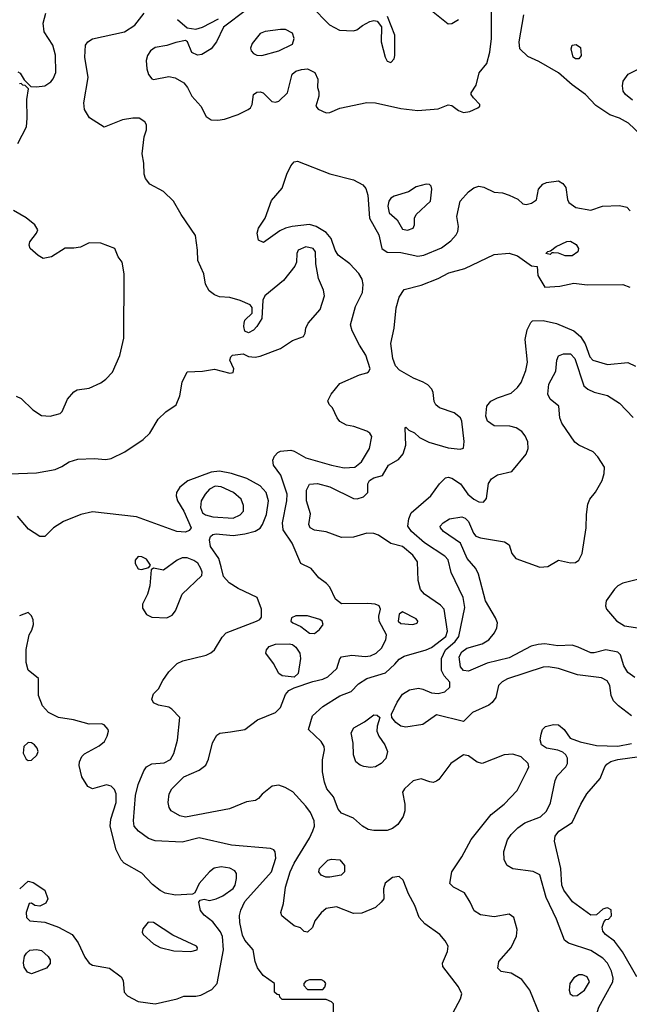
# Model space of a CAD drawing. Extents: x 1173029 to 1307123, y 522559 to 678521.
# Tile 266 of 623: x 1254306 to 1257903, y 595682 to 601496. Entities that reach past the tile are written whole.
import ezdxf

# ---------------------------------------------------------------- set-up
doc = ezdxf.new("R2010")
doc.units = 0

msp = doc.modelspace()

# ---------------------------------------------------------------- linework, layer by layer
at = {"layer": '0CON10XD'}
for points in [[(1255643.3, 601555), (1255507.5, 601452.5), (1255467.1, 601365), (1255435.8, 601325), (1255380.3, 601289.7), (1255355, 601285.8), (1255322.1, 601302.1), (1255295.7, 601365.7), (1255285, 601373.3), (1255227.8, 601362.2), (1255175, 601344.4), (1255105, 601332), (1255077.6, 601312.4), (1255059.4, 601285), (1255052.2, 601255), (1255055.7, 601205.7), (1255065, 601172.5), (1255085, 601146.7), (1255095, 601143.3), (1255185, 601160.6), (1255222.6, 601152.6), (1255275, 601124), (1255296.4, 601096.4), (1255322.2, 601045), (1255375.6, 600985), (1255405.5, 600925.5), (1255435, 600905.7), (1255475, 600902.7), (1255515, 600909.5), (1255594.4, 600935.6), (1255654.1, 600965.9), (1255667.5, 600975), (1255677.5, 600995), (1255686.4, 601053.6), (1255705, 601068.8), (1255725, 601071.2), (1255742.5, 601065), (1255793.2, 601013.2), (1255815, 601009.4), (1255835, 601014.4), (1255886.2, 601065), (1255913.1, 601175), (1255935, 601191.9), (1255968, 601202), (1256005, 601206.7), (1256047.5, 601185), (1256064.3, 601145), (1256064, 601095), (1256070.7, 601070.7), (1256070, 601045), (1256053.8, 600985), (1256067.7, 600967.7), (1256115, 600946), (1256135, 600948), (1256195, 600973.8), (1256355, 601007.1), (1256405, 601004.3), (1256555, 600971.5), (1256655, 600960.5), (1256775, 600970.8), (1256835, 600994), (1256855, 600990), (1256895, 600959.2), (1256925, 600947.5), (1256962.5, 600955), (1257010, 600975), (1257020, 600985), (1257020, 600995), (1256983.3, 601035), (1256970, 601055), (1256970, 601065), (1256999.5, 601110.5), (1257017.6, 601182.4), (1257062, 601238), (1257080.9, 601305), (1257090, 601385), (1257089.7, 601539.7)], [(1256025, 601576.9), (1256134, 601465), (1256193.6, 601433.6), (1256275, 601430), (1256295, 601436.7), (1256327.7, 601462.3), (1256372.5, 601485), (1256395, 601491.2), (1256415, 601486.7), (1256440, 601455), (1256438.8, 601365), (1256462.5, 601275), (1256475, 601250.8), (1256495, 601244.2), (1256515.7, 601264.3), (1256520, 601285), (1256520, 601405), (1256476.7, 601515)], [(1256725, 601558), (1256835, 601471.2), (1256855, 601474), (1256895, 601497.5)], [(1254245, 598813.8), (1254405, 598820), (1254515, 598840.4), (1254555, 598858.8), (1254597.1, 598885), (1254648.6, 598901.4), (1254744.8, 598904.8), (1254815, 598900), (1254845.3, 598904.7), (1254925.4, 598944.6), (1255035, 599016.7), (1255073.3, 599055), (1255123, 599137), (1255168.3, 599181.7), (1255228.8, 599221.2), (1255251.2, 599275), (1255263.8, 599355), (1255295, 599417.5), (1255385, 599420), (1255455, 599432), (1255545, 599410), (1255565, 599413.3), (1255570, 599435), (1255546.7, 599485), (1255551.2, 599505), (1255562.5, 599515), (1255625, 599522.5), (1255655, 599507.5), (1255695, 599503.8), (1255725, 599508.8), (1255845, 599554.4), (1255915, 599601.4), (1255980, 599625), (1255990, 599645), (1255994, 599675), (1256007.1, 599705), (1256078.6, 599785), (1256104.3, 599865), (1256098.3, 599898.3), (1256068.3, 599968.3), (1256052.5, 600055), (1256050.8, 600125), (1256037.5, 600145), (1255995, 600155.5), (1255948.8, 600135), (1255940.8, 600115), (1255940, 600065), (1255928.7, 600041.3), (1255863, 599957), (1255752, 599865), (1255740.5, 599839.5), (1255735, 599732.5), (1255705.9, 599684.1), (1255685, 599663.3), (1255655, 599646.7), (1255635, 599657.5), (1255628, 599685), (1255630, 599705), (1255635, 599722.5), (1255677, 599763), (1255677, 599797), (1255665, 599812.5), (1255607.3, 599837.3), (1255545, 599856.2), (1255485, 599860), (1255455, 599872), (1255423.8, 599895), (1255402, 599935), (1255392, 599995), (1255356.2, 600075), (1255355.6, 600135), (1255342.4, 600222.4), (1255258, 600345), (1255214, 600425), (1255155, 600482), (1255073.3, 600525), (1255048.1, 600558.1), (1255040, 600585), (1255039.1, 600649.1), (1255029.2, 600705), (1255041.2, 600805), (1255053.9, 600846.1), (1255053.3, 600875), (1255043.9, 600893.9), (1255010, 600915), (1254973.9, 600913.9), (1254912.5, 600905), (1254805, 600862.5), (1254717.2, 600917.2), (1254687.5, 600965), (1254684.5, 601004.5), (1254710.4, 601155), (1254689.5, 601275), (1254694.6, 601345.4), (1254707.1, 601365), (1254735, 601383.3), (1254924.6, 601425.4), (1254985.4, 601464.6), (1255039.4, 601535)], [(1254295, 601188.8), (1254309.5, 601179.5), (1254331.7, 601141.7), (1254372.5, 601102.5), (1254405, 601100), (1254455, 601106.2), (1254490, 601130), (1254503.2, 601146.8), (1254518.9, 601185), (1254517.4, 601287.4), (1254501.2, 601345), (1254450, 601425), (1254444.6, 601475), (1254460.9, 601535)], [(1255236.3, 601496.4), (1255295, 601448), (1255345, 601440), (1255385, 601452), (1255479.5, 601500.5)], [(1257968.3, 600818.3), (1257897.5, 600885), (1257845, 600915.4), (1257788, 600935), (1257705, 600990), (1257644, 601055), (1257565, 601111.9), (1257485, 601181.5), (1257369.3, 601249.3), (1257305, 601278.9), (1257256.5, 601325), (1257252.1, 601365), (1257280, 601525)], [(1255735, 601284.3), (1255835, 601311.5), (1255915, 601352.5), (1255925.6, 601385), (1255915, 601416.7), (1255875, 601438), (1255845, 601438), (1255755, 601426.7), (1255725, 601414.3), (1255677.5, 601355), (1255668.3, 601328.3), (1255672.3, 601312.3), (1255685.9, 601295.9), (1255705.9, 601285.9), (1255735, 601284.3)], [(1257605, 601264.3), (1257585, 601264.3), (1257572, 601275), (1257559.2, 601325), (1257565, 601346), (1257589.7, 601349.7), (1257615, 601332.5), (1257618.8, 601285), (1257605, 601264.3)], [(1257921.7, 601021.7), (1257880, 601055), (1257867.5, 601075), (1257862.2, 601105), (1257866.4, 601133.6), (1257895.8, 601175), (1257955, 601203.1)], [(1254294.2, 600765), (1254345.5, 600864.5), (1254350.6, 600915), (1254348, 601025), (1254357.5, 601087.5), (1254338.3, 601108.3), (1254325, 601110), (1254315, 601120), (1254305, 601117.5)], [(1256864.3, 595635), (1256907.8, 595715), (1256914.5, 595745), (1256895, 595785.7), (1256802, 595905), (1256800.8, 595925), (1256831.1, 595995), (1256833.5, 596025), (1256816.9, 596056.9), (1256784.6, 596094.6), (1256697.1, 596157.1), (1256662.5, 596195), (1256636.5, 596266.5), (1256599.2, 596335), (1256568.6, 596415), (1256545, 596438), (1256505, 596432), (1256462.6, 596397.4), (1256452.2, 596365), (1256454.3, 596305.7), (1256439.2, 596285), (1256405, 596254.4), (1256325, 596221.1), (1256275, 596217.8), (1256175, 596257.1), (1256115, 596248.8), (1256085, 596223.3), (1256046.7, 596175), (1256033.3, 596135), (1256005, 596107.5), (1255985, 596112.5), (1255963.6, 596133.6), (1255925, 596146.7), (1255864.2, 596194.2), (1255852.5, 596205), (1255846.7, 596225), (1255863, 596277), (1255874.7, 596375), (1255902.2, 596465), (1255925, 596516.7), (1256016.3, 596663.7), (1256035, 596706), (1256045.5, 596735), (1256042.7, 596765), (1256020.9, 596815), (1255995, 596851.9), (1255917.9, 596937.9), (1255873, 596963), (1255835, 596976), (1255795, 596970), (1255735.8, 596924.2), (1255715, 596896.7), (1255697.5, 596885), (1255645, 596878), (1255544.3, 596835.7), (1255285, 596787.4), (1255250, 596795), (1255200, 596825), (1255187.5, 596845), (1255181.8, 596875), (1255187.3, 596925), (1255203.6, 596955), (1255275, 597025.4), (1255365.3, 597064.7), (1255403.3, 597095), (1255420.5, 597129.5), (1255443.6, 597226.4), (1255468.8, 597271.2), (1255487.3, 597282.7), (1255548.9, 597291.1), (1255635, 597305.8), (1255708.5, 597361.5), (1255816, 597405), (1255844.4, 597435), (1255875, 597511.2), (1255894.5, 597535.5), (1255925, 597551.1), (1256035, 597588.5), (1256095, 597602.3), (1256123.1, 597616.9), (1256176.7, 597665), (1256195, 597722.5), (1256205, 597733.3), (1256265.6, 597744.4), (1256345, 597736.8), (1256375, 597739.7), (1256409.5, 597755), (1256440.8, 597785), (1256465.4, 597835), (1256469.6, 597865), (1256427.3, 597945), (1256425.6, 597974.4), (1256434, 598015), (1256426.7, 598035), (1256404.3, 598044.3), (1256359.3, 598049.3), (1256205, 598046.9), (1256170, 598075), (1256135, 598146.4), (1256117, 598167), (1256071, 598201), (1256025.3, 598255.3), (1255965.6, 598285.6), (1255913.1, 598405), (1255861.3, 598485), (1255856, 598526), (1255882.6, 598655), (1255883.2, 598695), (1255846.2, 598806.2), (1255802.5, 598865), (1255800, 598895), (1255810.3, 598919.7), (1255829.1, 598940.9), (1255845, 598948.1), (1255905, 598953.6), (1255925, 598949.5), (1255995, 598908.9), (1256145, 598865.5), (1256220.9, 598850.9), (1256284, 598855), (1256323.5, 598886.5), (1256370, 598965), (1256382.9, 599035), (1256372.5, 599055), (1256355, 599066.5), (1256277.5, 599095), (1256235, 599102), (1256195, 599123.8), (1256178.8, 599145), (1256152.5, 599205), (1256132.5, 599225), (1256123.8, 599245), (1256143.3, 599285), (1256195, 599348), (1256311.7, 599398.3), (1256355, 599410.5), (1256365, 599416), (1256374.3, 599435), (1256348.9, 599515), (1256310.6, 599575), (1256268.3, 599658.3), (1256257.1, 599695), (1256287, 599803), (1256328.1, 599885), (1256333, 599933), (1256325.8, 599965), (1256307, 599997), (1256254.7, 600054.7), (1256185, 600105.4), (1256167.8, 600135), (1256143.4, 600203.4), (1256115, 600238.9), (1256054.4, 600275), (1256015, 600287.5), (1255914.2, 600275.8), (1255873.8, 600265), (1255841.4, 600248.6), (1255745, 600180), (1255714.6, 600194.6), (1255706.7, 600235), (1255714.6, 600265.4), (1255755, 600323.3), (1255790.7, 600429.3), (1255855, 600500.8), (1255882.5, 600585), (1255906.4, 600633.6), (1255925, 600656.2), (1255945, 600660), (1256135.9, 600585.9), (1256275, 600550), (1256331.5, 600521.5), (1256348.8, 600498.8), (1256359.5, 600459.5), (1256370, 600325), (1256424.5, 600225), (1256442.9, 600145), (1256475, 600123.9), (1256555, 600122.4), (1256609.5, 600110.5), (1256655, 600100), (1256691.2, 600105), (1256795, 600148.5), (1256849.8, 600190.2), (1256882, 600225), (1256892, 600245), (1256895.9, 600274.1), (1256884.3, 600335), (1256904.5, 600425), (1256955, 600480.6), (1256985, 600502.9), (1257015, 600512.9), (1257045, 600507.1), (1257105, 600478.6), (1257155, 600472.9), (1257195, 600460.8), (1257245.6, 600435.6), (1257275, 600408.8), (1257295, 600405.8), (1257326.6, 600413.4), (1257355, 600433.3), (1257366.7, 600495), (1257393.3, 600525), (1257415, 600535.8), (1257485, 600544.3), (1257509.8, 600529.8), (1257527.5, 600505), (1257537.5, 600435), (1257546.8, 600416.8), (1257586.8, 600386.8), (1257675, 600371.4), (1257745, 600394.5), (1257845, 600398.9), (1257889.1, 600389.1), (1257908.3, 600368.3)], [(1256595, 600254.3), (1256626.7, 600265), (1256636.2, 600285), (1256636.2, 600325), (1256646.2, 600345), (1256729.2, 600425), (1256738, 600495), (1256733.6, 600513.6), (1256723.6, 600523.6), (1256705, 600526), (1256645, 600509.2), (1256599.6, 600480.4), (1256515, 600454.4), (1256495, 600441.4), (1256483.5, 600425), (1256478.5, 600395), (1256485.8, 600355), (1256532.9, 600315), (1256565, 600259.2), (1256595, 600254.3)], [(1254285, 599273.8), (1254315, 599258.8), (1254383, 599193), (1254435, 599158.6), (1254485, 599154.3), (1254545, 599171.2), (1254557, 599183), (1254588.5, 599255), (1254625, 599298.6), (1254645, 599310.6), (1254715, 599320), (1254785, 599352), (1254815, 599373.8), (1254854, 599415), (1254897.4, 599512.6), (1254919.4, 599615), (1254923.3, 599995), (1254910, 600065), (1254886.4, 600096.4), (1254867.5, 600145), (1254785, 600176.2), (1254715, 600178.8), (1254663.9, 600153.9), (1254625, 600146.2), (1254575, 600146.2), (1254493.9, 600096.1), (1254445, 600087.1), (1254415, 600103.8), (1254366.9, 600145), (1254361.9, 600165), (1254365.7, 600185), (1254404.2, 600235), (1254412, 600255), (1254395.5, 600285.5), (1254345, 600325.8), (1254268.8, 600368.8)], [(1257565, 600101.2), (1257525, 600101.2), (1257485, 600116.7), (1257455, 600120), (1257445, 600120), (1257435, 600110), (1257410, 600115), (1257421.7, 600128.3), (1257438.3, 600131.7), (1257472.3, 600157.7), (1257535, 600186), (1257555, 600189.2), (1257588.7, 600168.7), (1257604, 600145), (1257598.8, 600125), (1257565, 600101.2)], [(1257376.7, 595616.7), (1257316.4, 595765), (1257268.5, 595828.5), (1257205.4, 595865.4), (1257147, 595877), (1257126.2, 595895), (1257132.5, 595935), (1257205, 596018.6), (1257237.1, 596085), (1257240.3, 596125), (1257222.5, 596195), (1257195, 596214.5), (1257105, 596199.5), (1257025, 596210.6), (1256988.1, 596235), (1256964.2, 596285.8), (1256930.2, 596340.2), (1256866.2, 596375), (1256843.3, 596395), (1256855.8, 596465), (1256915, 596554), (1256970, 596655), (1257087.2, 596802.8), (1257164.2, 596865), (1257242, 596945), (1257303, 597067), (1257309.2, 597085), (1257305.7, 597105), (1257265, 597143.3), (1257215, 597160.4), (1257164, 597156), (1257035, 597104.3), (1257005, 597111.4), (1256955, 597148.9), (1256925, 597155.5), (1256850.8, 597105), (1256779.4, 597010.6), (1256765, 597000), (1256745, 596992.9), (1256725, 596995.6), (1256675, 597014.4), (1256628.2, 597001.8), (1256575.7, 596955), (1256564.5, 596935.5), (1256578.5, 596865), (1256578.9, 596825), (1256567.7, 596792.3), (1256536.9, 596745), (1256505, 596720), (1256475, 596709.6), (1256395, 596708.2), (1256361.2, 596715), (1256328, 596735), (1256275, 596782), (1256205, 596810.8), (1256185.7, 596835), (1256157.9, 596907.9), (1256118, 596955), (1256104.4, 596994.4), (1256092.9, 597055), (1256092.9, 597125), (1256104.3, 597185), (1256102.5, 597205), (1256084, 597235), (1256010, 597305), (1256034.3, 597385), (1256095, 597441.5), (1256195, 597503.6), (1256261.1, 597528.9), (1256305.6, 597575), (1256355, 597606.8), (1256465, 597640), (1256518.5, 597691.5), (1256545, 597719.6), (1256575, 597738.5), (1256704.5, 597774.5), (1256735, 597788.7), (1256820.7, 597855), (1256830, 597885), (1256810, 598015), (1256788.8, 598038.8), (1256695, 598104.6), (1256671.7, 598131.7), (1256656.2, 598185), (1256653.1, 598295), (1256626.2, 598335), (1256565, 598386.1), (1256495, 598403.8), (1256422.1, 598452.1), (1256395, 598463.1), (1256355, 598463.6), (1256275, 598441.1), (1256205, 598438.4), (1256115, 598473.2), (1256045, 598481.5), (1256019.2, 598495), (1256011.9, 598515), (1256021.5, 598578.5), (1255998.2, 598655), (1255998.9, 598718.9), (1256015.6, 598754.4), (1256062.6, 598757.4), (1256135, 598738.7), (1256275, 598668.8), (1256296.6, 598666.6), (1256335, 598678.1), (1256360, 598705), (1256360.8, 598755), (1256370.8, 598775), (1256395, 598791.1), (1256446.7, 598805), (1256482.5, 598865), (1256540.2, 598899.8), (1256567.8, 598932.2), (1256584.2, 598984.2), (1256580, 599085), (1256585, 599090), (1256601.7, 599071.7), (1256635, 599056.7), (1256665, 599030), (1256720.9, 599000.9), (1256835, 598967.3), (1256905, 598960), (1256923.9, 598966.1), (1256927.8, 599005), (1256915.5, 599125), (1256907.8, 599145), (1256869.2, 599175), (1256783.3, 599205), (1256761.3, 599221.3), (1256751.7, 599241.7), (1256745.7, 599295), (1256737.5, 599315), (1256715, 599340.8), (1256686.9, 599356.9), (1256628.9, 599378.9), (1256546.7, 599426.7), (1256523.3, 599453.3), (1256507.5, 599495), (1256495.3, 599585), (1256516, 599675), (1256526.8, 599795), (1256545, 599857.5), (1256575, 599902.9), (1256675, 599929.5), (1256775, 599967.5), (1256837.9, 600002.1), (1256932.6, 600027.4), (1257105, 600110.6), (1257195, 600118.5), (1257242.4, 600102.4), (1257325, 600043.8), (1257358.3, 600038.3), (1257364, 599985), (1257405, 599916.7), (1257493.1, 599923.1), (1257575, 599940), (1257655, 599931.1), (1257865, 599932.5), (1257906.9, 599916.9)], [(1257915, 597385.4), (1257838.2, 597445), (1257809.6, 597475), (1257795.3, 597505), (1257788.7, 597565), (1257773, 597593), (1257739.7, 597609.7), (1257597.9, 597627.9), (1257486, 597666), (1257425, 597675.4), (1257395, 597672.7), (1257185, 597603.3), (1257152.7, 597587.3), (1257130.6, 597565), (1257115.6, 597495), (1257094.3, 597465), (1257075, 597448.9), (1256978, 597405), (1256925, 597353.3), (1256765, 597392.5), (1256684, 597335), (1256585, 597318.9), (1256554.6, 597324.6), (1256525, 597345.7), (1256500.8, 597375), (1256500.6, 597395), (1256532.7, 597467.3), (1256565, 597513.1), (1256605, 597540), (1256658.8, 597548.8), (1256685, 597543.6), (1256735, 597521.2), (1256775, 597517.3), (1256815, 597526.9), (1256844.4, 597555), (1256843.5, 597585), (1256811.2, 597621.2), (1256794.4, 597654.4), (1256795.6, 597725), (1256817.5, 597775), (1256875.5, 597824.5), (1256897.8, 597855), (1256932.2, 598025), (1256922.7, 598085), (1256852.6, 598232.6), (1256835, 598306.9), (1256815, 598327.9), (1256695, 598407.3), (1256616.9, 598475), (1256595.5, 598505), (1256601.4, 598548.6), (1256615.6, 598585), (1256731.4, 598685), (1256783.1, 598755), (1256819.3, 598790.7), (1256835, 598794.4), (1256855, 598789.5), (1256906, 598755), (1256950.8, 598695), (1256985, 598665.6), (1257015, 598649.5), (1257042.4, 598647.6), (1257060.6, 598669.4), (1257073, 598757), (1257089.4, 598785), (1257125, 598809.5), (1257210.7, 598829.3), (1257295, 598930), (1257306.4, 598965), (1257303.8, 599003.8), (1257289.2, 599039.2), (1257267.8, 599065), (1257235, 599085.4), (1257197.1, 599097.1), (1257105, 599098.5), (1257065.8, 599125), (1257055.7, 599155), (1257062, 599215), (1257085, 599244), (1257125.6, 599264.4), (1257205, 599291.4), (1257244, 599325), (1257265, 599353.3), (1257292.9, 599425), (1257301.8, 599475), (1257287.9, 599607.9), (1257300.5, 599665), (1257321.4, 599708.6), (1257332, 599718), (1257395, 599719.6), (1257473.3, 599703.3), (1257575, 599658.2), (1257615, 599625.5), (1257642.8, 599582.7), (1257669.4, 599505), (1257686.9, 599485), (1257775, 599461.1), (1257895, 599472), (1257939.7, 599449.7)], [(1257935, 597611.8), (1257895, 597642.5), (1257871.5, 597681.5), (1257850.5, 597745), (1257835, 597761.9), (1257765, 597775.4), (1257695, 597756.8), (1257675, 597757.3), (1257602.1, 597792.1), (1257565, 597802.6), (1257480.8, 597799.1), (1257405, 597810.7), (1257365, 597807.5), (1257323.7, 597796.4), (1257195, 597728.7), (1257063.9, 597696.1), (1256955, 597649.6), (1256925, 597653.8), (1256906.2, 597675), (1256899.2, 597735), (1256915, 597764.4), (1256945, 597786), (1257035, 597810.8), (1257074.4, 597835), (1257107.8, 597875), (1257120.5, 597905), (1257124.5, 597935), (1257112.9, 597965), (1257053.8, 598065), (1257012.2, 598222.3), (1256996.6, 598256.6), (1256945.5, 598315), (1256906.9, 598405), (1256805.6, 598475), (1256788.1, 598495), (1256787.1, 598505), (1256804.3, 598525), (1256841.5, 598548.5), (1256915, 598560.4), (1256935, 598552.1), (1256955, 598532.7), (1256982.9, 598465), (1256997.6, 598447.6), (1257025, 598437.3), (1257166.7, 598413.3), (1257193.8, 598395), (1257208.8, 598345), (1257233.8, 598315), (1257375, 598264), (1257421.5, 598268.5), (1257485, 598305.5), (1257555, 598289.1), (1257585, 598290.9), (1257605.5, 598305), (1257624.5, 598345), (1257648.5, 598495), (1257649.5, 598575), (1257658.1, 598635), (1257670.8, 598665), (1257703.2, 598706.8), (1257742.5, 598775), (1257754.3, 598815.7), (1257755.7, 598855), (1257717.8, 598915), (1257690.6, 598945), (1257605, 598984.4), (1257581.5, 599001.5), (1257504.2, 599114.2), (1257493.6, 599145), (1257486.9, 599215), (1257435.7, 599255.7), (1257421.9, 599285), (1257428.8, 599345), (1257469.6, 599420.4), (1257474.5, 599485), (1257485, 599510.8), (1257515, 599522.7), (1257555, 599522.3), (1257581.3, 599495), (1257635, 599334.2), (1257658, 599315), (1257695, 599296.7), (1257775, 599276.4), (1257845, 599232.2), (1257925, 599147.5)], [(1255494.6, 598265), (1255480, 598315), (1255431.4, 598385), (1255426, 598424), (1255432.7, 598445), (1255445, 598455.5), (1255465, 598460), (1255565, 598451.2), (1255635, 598459.5), (1255695, 598476.6), (1255725.2, 598494.8), (1255739.1, 598515), (1255761.6, 598575), (1255774.1, 598655), (1255761.1, 598705), (1255725, 598743.8), (1255646.8, 598786.8), (1255555.9, 598815.9), (1255485, 598830.2), (1255435, 598824.8), (1255297.6, 598772.4), (1255250, 598735), (1255231.9, 598705), (1255228.9, 598685), (1255236.5, 598655), (1255275, 598594.2), (1255317.8, 598495), (1255305, 598479.5), (1255285, 598470.7), (1255233.3, 598475), (1254995, 598560), (1254735, 598590), (1254665.9, 598574.1), (1254565, 598533.1), (1254505.6, 598495), (1254455, 598444.3), (1254424.5, 598444.5), (1254357.6, 598487.6), (1254293.8, 598565)], [(1255565, 598553.2), (1255607.3, 598572.7), (1255625.6, 598595), (1255627, 598627), (1255612.5, 598665), (1255566.7, 598705), (1255495, 598737.9), (1255459.2, 598740.9), (1255426.2, 598725), (1255399.3, 598695), (1255377.5, 598655), (1255372.7, 598615), (1255384.5, 598585), (1255402.9, 598572.9), (1255445, 598560.4), (1255565, 598553.2)], [(1255025, 598250), (1255067.5, 598262.5), (1255077.5, 598275), (1255055, 598310), (1255027.5, 598325), (1255005, 598327.5), (1254987.1, 598305), (1254988.1, 598285), (1255005, 598253.8), (1255025, 598250)], [(1255175, 597964.4), (1255205, 597979.5), (1255224.6, 598005), (1255265.3, 598104.7), (1255379.7, 598215), (1255382.2, 598235), (1255375, 598255.7), (1255356.3, 598286.3), (1255333.9, 598303.9), (1255295, 598318.8), (1255265, 598318.8), (1255234.7, 598305.3), (1255155, 598246), (1255095, 598257.5), (1255082.5, 598247.5), (1255074.1, 598154.1), (1255060, 598105), (1255030, 598045), (1255030.7, 598020.7), (1255054.6, 597984.6), (1255085, 597968.6), (1255175, 597964.4)], [(1256158.3, 595621.7), (1256157.5, 595685), (1256145, 595697.5), (1256115, 595710), (1255855, 595710), (1255840, 595725), (1255838.3, 595738.3), (1255825, 595740), (1255810, 595755), (1255810, 595805), (1255743.3, 595853.3), (1255708.7, 595898.7), (1255695.7, 595935), (1255684.4, 596005), (1255635, 596060.5), (1255620.6, 596090.6), (1255604, 596165), (1255603.3, 596206.7), (1255611.3, 596238.7), (1255635, 596289.1), (1255791.5, 596465), (1255817.5, 596545), (1255813, 596583), (1255805, 596593.8), (1255785, 596602.5), (1255555, 596621.8), (1255365, 596664.5), (1255265, 596639.2), (1255105, 596648.5), (1255065, 596661.8), (1255006.9, 596705), (1254982.1, 596735), (1254976.7, 596765), (1254989.5, 596915), (1255005, 596980), (1255038.8, 597061.2), (1255055, 597083.8), (1255085, 597102), (1255158.3, 597108.3), (1255195, 597128), (1255215, 597162.5), (1255237.7, 597242.3), (1255250, 597375), (1255204, 597425), (1255185, 597437.1), (1255125, 597449.2), (1255095, 597462), (1255085.8, 597485), (1255096, 597515), (1255124.5, 597545.5), (1255150, 597595), (1255185.6, 597645), (1255234.3, 597695), (1255269.4, 597710.6), (1255406.4, 597743.6), (1255433.2, 597756.8), (1255455, 597776.2), (1255500.2, 597849.8), (1255523.9, 597876.1), (1255703.3, 597945), (1255723.3, 597955), (1255732.3, 597967.7), (1255732.5, 598015), (1255707.5, 598085), (1255595, 598138.1), (1255540.9, 598170.9), (1255509.3, 598209.3), (1255494.6, 598265)], [(1258045, 598215.3), (1257865, 598168.2), (1257835, 598153.5), (1257815.8, 598134.2), (1257766.9, 598065), (1257761.8, 598035), (1257768.5, 598015), (1257827.6, 597947.6), (1257875, 597916.7), (1258094.1, 597884.1)], [(1256624.3, 597925.7), (1256645, 597931.4), (1256653.3, 597935), (1256656, 597945), (1256645, 597959.2), (1256565, 598000), (1256544.1, 597985.9), (1256539.2, 597945), (1256555, 597930), (1256624.3, 597925.7)], [(1254305.8, 596364.2), (1254355, 596409.2), (1254385, 596402.5), (1254455, 596356.7), (1254472, 596305), (1254459.7, 596280.3), (1254425, 596261.2), (1254395, 596266.7), (1254375, 596280), (1254362.3, 596277.7), (1254343.3, 596225), (1254345.8, 596195), (1254365.7, 596175.7), (1254455, 596168.2), (1254535, 596138.7), (1254615, 596094.4), (1254650.9, 596045), (1254690.5, 595960.5), (1254715, 595924.4), (1254735, 595914.4), (1254836.6, 595896.6), (1254903.8, 595845), (1254916.2, 595823.8), (1254922, 595755), (1254941.7, 595731.7), (1255005, 595700), (1255105, 595684.6), (1255235.5, 595714.5), (1255275, 595730), (1255345, 595730), (1255375, 595736.9), (1255439.7, 595770.3), (1255471.2, 595805), (1255508.8, 596005), (1255503.2, 596083.2), (1255491.1, 596111.1), (1255445, 596170), (1255395, 596208.8), (1255373.6, 596236.4), (1255362.5, 596285), (1255371.7, 596298.3), (1255395, 596302.5), (1255425, 596296.2), (1255465, 596305.6), (1255505, 596322.5), (1255565, 596365.6), (1255577.5, 596385), (1255584.5, 596425), (1255584.5, 596455), (1255575, 596471.4), (1255545.9, 596485.9), (1255495, 596494.6), (1255454.1, 596485.9), (1255425.6, 596465), (1255365.8, 596395), (1255340, 596340), (1255326.4, 596333.6), (1255225, 596326.9), (1255165, 596339.5), (1255135, 596354.4), (1255090.2, 596390.2), (1255026.1, 596456.1), (1254922.9, 596515), (1254904.5, 596535), (1254875, 596594), (1254839.6, 596735), (1254844, 596776), (1254874.3, 596875), (1254874.3, 596925), (1254865, 596951.2), (1254845, 596970.8), (1254818.3, 596978.3), (1254735, 596954.4), (1254708, 596968), (1254672.1, 597025), (1254657.1, 597092.9), (1254658.1, 597115), (1254673.1, 597145), (1254689.1, 597160.9), (1254775, 597208.8), (1254806.7, 597235), (1254821.2, 597265), (1254830, 597295), (1254827.5, 597305), (1254805, 597332.5), (1254789.3, 597339.3), (1254715, 597336.7), (1254623, 597363), (1254535, 597375.8), (1254476.2, 597405), (1254440, 597445), (1254416.5, 597505), (1254417, 597607), (1254356, 597655), (1254345, 597700), (1254345, 597777.5), (1254362, 597865), (1254377.7, 597892.3), (1254386.9, 597925), (1254385, 597952.5), (1254375, 597976.2), (1254355, 597996.7), (1254304.5, 597975.5)], [(1256045, 597872.9), (1256075, 597896), (1256095.8, 597925), (1256090.8, 597945), (1256077.5, 597955), (1256003.8, 597976.2), (1255935, 597977.1), (1255910, 597965), (1255906, 597945), (1255918, 597935), (1255965, 597912.9), (1256015, 597873.1), (1256045, 597872.9)], [(1255925, 597614.3), (1255855, 597621.4), (1255835, 597636), (1255803.8, 597693.8), (1255758.8, 597755), (1255761.2, 597775), (1255778.8, 597795), (1255815, 597808.1), (1255895, 597811.2), (1255915, 597807.1), (1255935, 597791.8), (1255958.7, 597755), (1255963.3, 597725), (1255948.1, 597635), (1255925, 597614.3)], [(1256375, 597080), (1256336.4, 597086.4), (1256314, 597095), (1256289.4, 597115), (1256275.5, 597155), (1256273.8, 597225), (1256262.5, 597285), (1256277.5, 597315), (1256339.7, 597350.3), (1256395, 597391.2), (1256415, 597388.8), (1256430, 597375), (1256414.3, 597325.7), (1256412.9, 597295), (1256424.3, 597265), (1256461.2, 597215), (1256476.2, 597175), (1256465.6, 597134.4), (1256438.8, 597105), (1256405, 597084.4), (1256375, 597080)], [(1257805.9, 595815), (1257807.6, 595837.6), (1257797.5, 595877.5), (1257774.1, 595925), (1257746.1, 595955), (1257675, 596000), (1257544.2, 596044.2), (1257521.2, 596061.2), (1257473.1, 596185), (1257413.3, 596313.3), (1257375, 596446.2), (1257336.6, 596466.6), (1257215, 596481.4), (1257182.4, 596502.4), (1257164, 596535), (1257162.5, 596585), (1257185, 596653.3), (1257205.8, 596685), (1257245, 596724.2), (1257286, 596754), (1257379.7, 596790.3), (1257415, 596822.7), (1257437.3, 596872.7), (1257465, 597003.8), (1257477.9, 597032.1), (1257528.5, 597085), (1257537.5, 597105), (1257537.8, 597135), (1257528.6, 597155), (1257510.6, 597170.6), (1257482.1, 597182.1), (1257413.8, 597195), (1257384.5, 597215), (1257377.5, 597245), (1257382.6, 597277.4), (1257391.4, 597305), (1257407.9, 597322.1), (1257455, 597335.5), (1257485, 597332.9), (1257519.5, 597305), (1257554.7, 597254.7), (1257612, 597232), (1257710.3, 597210.3), (1257835, 597205.7), (1257915, 597223.4)], [(1254355, 597122.9), (1254375, 597124.3), (1254406.8, 597153.2), (1254414, 597175), (1254409.2, 597195), (1254394.2, 597215), (1254375, 597226.5), (1254355, 597227.8), (1254330.6, 597205), (1254326.9, 597165), (1254345, 597130), (1254355, 597122.9)], [(1257947.2, 595845), (1257862.2, 595992.2), (1257816.1, 596056.1), (1257762, 596095), (1257746, 596115), (1257742.3, 596137.7), (1257751.7, 596168.3), (1257765, 596182.5), (1257780, 596185), (1257797.5, 596205), (1257795, 596240), (1257775, 596252.5), (1257765, 596250), (1257746.4, 596243.6), (1257709.5, 596210.5), (1257675, 596208), (1257566.8, 596286.8), (1257516.8, 596356.8), (1257504.7, 596385.3), (1257499.2, 596485), (1257461.9, 596645), (1257465.6, 596675), (1257487.5, 596705), (1257566, 596755), (1257617.1, 596865), (1257652.2, 596925), (1257730.8, 597015), (1257758.5, 597085), (1257769.9, 597100.1), (1257794.8, 597115.2), (1257835, 597127.5), (1258135, 597169.6)], [(1256112.6, 596432.6), (1256083.8, 596445), (1256070, 596465), (1256074.2, 596485), (1256125, 596534.2), (1256145, 596540), (1256195, 596536), (1256222.1, 596502.1), (1256222.9, 596465), (1256203.3, 596445), (1256135, 596433.5), (1256112.6, 596432.6)], [(1255315, 595994.4), (1255353.3, 596005), (1255356, 596015), (1255348.8, 596025), (1255210.3, 596090.3), (1255095, 596165.8), (1255063, 596167), (1255032.3, 596127.7), (1255028.3, 596108.3), (1255034, 596095), (1255095, 596039.2), (1255135, 596017.5), (1255215, 595998.1), (1255315, 595994.4)], [(1254375, 595863.1), (1254351.4, 595871.4), (1254331.8, 595901.8), (1254328.3, 595928.3), (1254335, 595966), (1254345.6, 595985), (1254365, 596001.9), (1254405, 596005.6), (1254435, 595999.2), (1254474.2, 595965), (1254485.7, 595945), (1254486.6, 595923.4), (1254463.8, 595895), (1254375, 595863.1)], [(1257572.1, 595732.1), (1257595, 595734.3), (1257638, 595765), (1257667.1, 595815), (1257655, 595843.8), (1257626.8, 595856.8), (1257605, 595855.7), (1257575, 595839.2), (1257551.4, 595805), (1257548, 595765), (1257553.4, 595743.4), (1257572.1, 595732.1)], [(1256095, 595770), (1256107, 595783), (1256112.5, 595805), (1256105, 595817.5), (1256087.3, 595827.3), (1256015, 595827.5), (1255995, 595818.8), (1255983.3, 595805), (1255983, 595793), (1256005, 595770), (1256095, 595770)], [(1257995.6, 595175), (1257902.5, 595232.5), (1257854.1, 595305), (1257744.2, 595425), (1257723.4, 595465), (1257704.7, 595555), (1257706.6, 595615), (1257724.1, 595665.9), (1257805.9, 595815)]]:
    msp.add_lwpolyline(points, dxfattribs=at)

doc.saveas('drawing.dxf')
